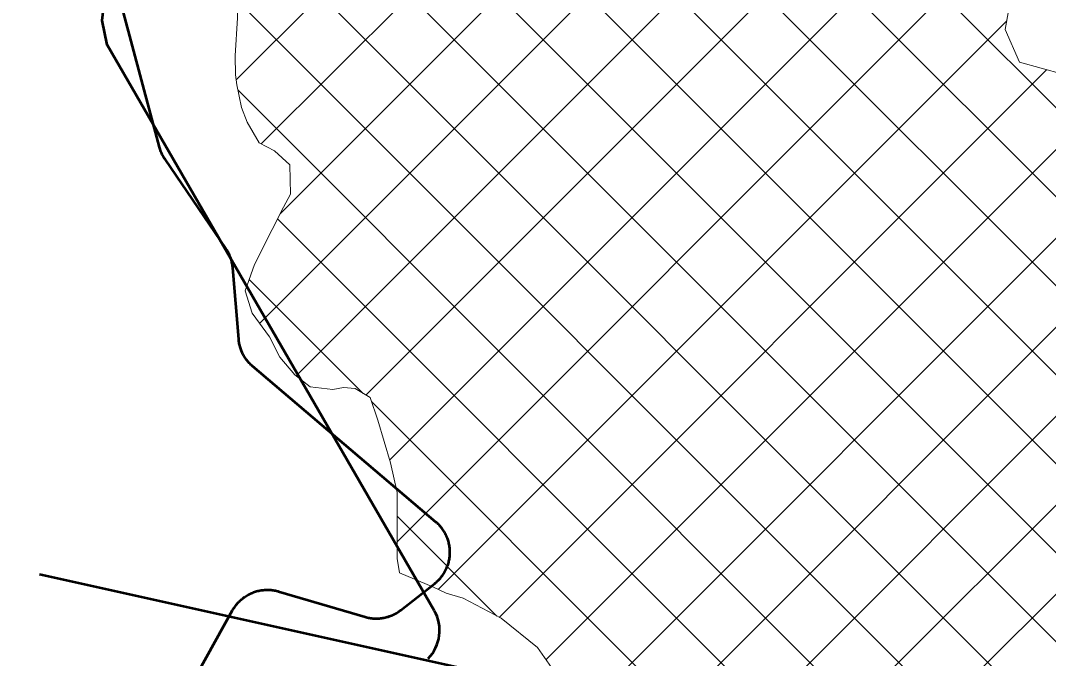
# Model space of a CAD drawing. Extents: x -1643653 to 4543381, y 1624270 to 13878484.
# Drawn here: x 741395 to 743990, y 8948649 to 8950259 of the extents above; entities that cross this region are included whole.
import ezdxf

# ---------------------------------------------------------------- set-up
doc = ezdxf.new("R2010")
doc.units = 0
doc.header["$LTSCALE"] = 200
for name, color, linetype, lineweight in [('1', 7, 'Continuous', 13), ('27', 7, 'Continuous', 53), ('28', 7, 'Continuous', 53), ('29', 7, 'Continuous', 13), ('31', 7, 'Continuous', 53), ('60', 7, 'Continuous', 53)]:
    doc.layers.add(name, color=color, linetype=linetype, lineweight=lineweight)

msp = doc.modelspace()

# ---------------------------------------------------------------- linework, layer by layer
at = {"layer": '1', "lineweight": 25}
msp.add_spline([(814781, 9009175.5), (814787.2, 9009173.4), (814796.9, 9009173.4), (814799.4, 9009172.4), (814805.1, 9009174.5), (814805.6, 9009176.5), (814811.7, 9009179.5), (814811.7, 9009179.5), (814801.5, 9009181), (814790.7, 9009181.5), (814784.1, 9009183.1), (814777.4, 9009185.1), (814778.4, 9009175.5)], degree=3, dxfattribs=at)
at = {"layer": '27'}
for points in [[(742478.8, 8948922.9), (742478.6, 8948925.7), (742478.3, 8948928.5), (742478, 8948931.3), (742477.5, 8948934.1), (742477, 8948936.9), (742476.4, 8948939.7), (742475.8, 8948942.4), (742475, 8948945.1), (742474.2, 8948947.8), (742473.3, 8948950.5), (742472.3, 8948953.2), (742471.3, 8948955.8), (742470.1, 8948958.4), (742468.9, 8948961), (742467.7, 8948963.5), (742466.3, 8948966), (742464.9, 8948968.4), (742463.5, 8948970.8), (742461.9, 8948973.2), (742460.3, 8948975.5), (742458.6, 8948977.8), (742456.9, 8948980), (742455.1, 8948982.2), (742453.2, 8948984.3), (742451.3, 8948986.4), (742449.3, 8948988.4), (742447.3, 8948990.4), (742445.2, 8948992.3), (742443.6, 8948993.6), (741980.5, 8949386.8), (741978.3, 8949388.6), (741976.3, 8949390.6), (741974.2, 8949392.5), (741972.3, 8949394.6), (741970.4, 8949396.7), (741968.5, 8949398.8), (741966.7, 8949401), (741965, 8949403.2), (741963.3, 8949405.5), (741961.8, 8949407.9), (741960.2, 8949410.2), (741958.8, 8949412.7), (741957.4, 8949415.1), (741956.1, 8949417.6), (741954.8, 8949420.2), (741953.6, 8949422.8), (741952.5, 8949425.4), (741951.5, 8949428), (741950.6, 8949430.7), (741949.7, 8949433.3), (741948.9, 8949436.1), (741948.2, 8949438.8), (741947.5, 8949441.5), (741946.9, 8949444.3), (741946.5, 8949447.1), (741946, 8949449.9), (741945.7, 8949452.7), (741945.5, 8949454.8), (741930.8, 8949634.9), (741930.5, 8949637.7), (741930.1, 8949640.5), (741929.7, 8949643.3), (741929.2, 8949646.1), (741928.6, 8949648.9), (741928, 8949651.6), (741927.2, 8949654.4), (741926.4, 8949657.1), (741925.5, 8949659.8), (741924.5, 8949662.4), (741923.5, 8949665), (741922.4, 8949667.6), (741921.2, 8949670.2), (741919.9, 8949672.7), (741918.6, 8949675.2), (741917.2, 8949677.7), (741915.7, 8949680.1), (741914.1, 8949682.5), (741913.7, 8949683.1), (741759.8, 8949909), (741758.2, 8949911.3), (741756.8, 8949913.7), (741755.3, 8949916.2), (741754, 8949918.7), (741752.7, 8949921.2), (741751.5, 8949923.7), (741750.3, 8949926.3), (741749.3, 8949928.9), (741748.3, 8949931.6), (741747.4, 8949934.3), (741746.5, 8949937), (741745.8, 8949939.4), (741609, 8950450.6)], [(742478.8, 8948922.9), (742478.6, 8948925.7), (742478.3, 8948928.5), (742478, 8948931.3), (742477.5, 8948934.1), (742477, 8948936.9), (742476.4, 8948939.7), (742475.8, 8948942.4), (742475, 8948945.1), (742474.2, 8948947.8), (742473.3, 8948950.5), (742472.3, 8948953.2), (742471.3, 8948955.8), (742470.1, 8948958.4), (742468.9, 8948961), (742467.7, 8948963.5), (742466.3, 8948966), (742464.9, 8948968.4), (742463.5, 8948970.8), (742461.9, 8948973.2), (742460.3, 8948975.5), (742458.6, 8948977.8), (742456.9, 8948980), (742455.1, 8948982.2), (742453.2, 8948984.3), (742451.3, 8948986.4), (742449.3, 8948988.4), (742447.3, 8948990.4), (742445.2, 8948992.3), (742443.6, 8948993.6), (741980.5, 8949386.8), (741978.3, 8949388.6), (741976.3, 8949390.6), (741974.2, 8949392.5), (741972.3, 8949394.6), (741970.4, 8949396.7), (741968.5, 8949398.8), (741966.7, 8949401), (741965, 8949403.2), (741963.3, 8949405.5), (741961.8, 8949407.9), (741960.2, 8949410.2), (741958.8, 8949412.7), (741957.4, 8949415.1), (741956.1, 8949417.6), (741954.8, 8949420.2), (741953.6, 8949422.8), (741952.5, 8949425.4), (741951.5, 8949428), (741950.6, 8949430.7), (741949.7, 8949433.3), (741948.9, 8949436.1), (741948.2, 8949438.8), (741947.5, 8949441.5), (741946.9, 8949444.3), (741946.5, 8949447.1), (741946, 8949449.9), (741945.7, 8949452.7), (741945.5, 8949454.8), (741930.8, 8949634.9), (741930.5, 8949637.7), (741930.1, 8949640.5), (741929.7, 8949643.3), (741929.2, 8949646.1), (741928.6, 8949648.9), (741928, 8949651.6), (741927.2, 8949654.4), (741926.4, 8949657.1), (741925.5, 8949659.8), (741924.5, 8949662.4), (741923.5, 8949665), (741922.4, 8949667.6), (741921.2, 8949670.2), (741919.9, 8949672.7), (741918.6, 8949675.2), (741917.2, 8949677.7), (741915.7, 8949680.1), (741914.1, 8949682.5), (741913.7, 8949683.1), (741759.8, 8949909), (741758.2, 8949911.3), (741756.8, 8949913.7), (741755.3, 8949916.2), (741754, 8949918.7), (741752.7, 8949921.2), (741751.5, 8949923.7), (741750.3, 8949926.3), (741749.3, 8949928.9), (741748.3, 8949931.6), (741747.4, 8949934.3), (741746.5, 8949937), (741745.8, 8949939.4), (741609, 8950450.6)], [(741965.1, 8948807.5), (741967.5, 8948809), (741969.9, 8948810.4), (741972.5, 8948811.7), (741975, 8948813), (741977.6, 8948814.1), (741980.2, 8948815.2), (741982.8, 8948816.3), (741985.5, 8948817.2), (741988.2, 8948818.1), (741990.9, 8948818.9), (741993.6, 8948819.6), (741996.3, 8948820.3), (741999.1, 8948820.8), (742001.9, 8948821.3), (742004.7, 8948821.7), (742007.5, 8948822.1), (742010.3, 8948822.3), (742013.2, 8948822.5), (742016, 8948822.6), (742018.8, 8948822.6), (742021.6, 8948822.5), (742024.5, 8948822.4), (742027.3, 8948822.2), (742030.1, 8948821.8), (742032.9, 8948821.5), (742035.7, 8948821), (742038.5, 8948820.5), (742041.2, 8948819.8), (742044, 8948819.1), (742046.1, 8948818.5), (742264.7, 8948754.2), (742267.4, 8948753.4), (742270.2, 8948752.7), (742272.9, 8948752.1), (742275.7, 8948751.6), (742278.5, 8948751.2), (742281.3, 8948750.8), (742284.1, 8948750.5), (742286.9, 8948750.3), (742289.8, 8948750.2), (742292.6, 8948750.1), (742295.4, 8948750.1), (742298.2, 8948750.3), (742301.1, 8948750.5), (742303.9, 8948750.7), (742306.7, 8948751.1), (742309.5, 8948751.5), (742312.3, 8948752), (742315, 8948752.6), (742317.8, 8948753.2), (742320.5, 8948754), (742323.2, 8948754.8), (742325.9, 8948755.7), (742328.6, 8948756.7), (742331.2, 8948757.7), (742333.8, 8948758.8), (742336.3, 8948760), (742338.9, 8948761.3), (742341.4, 8948762.6), (742343.8, 8948764), (742346.2, 8948765.5), (742348.6, 8948767.1), (742350.9, 8948768.7), (742353.2, 8948770.3), (742354.6, 8948771.3), (742440.6, 8948838.6), (742442.8, 8948840.4), (742444.9, 8948842.2), (742447, 8948844.1), (742449, 8948846.1), (742451, 8948848.1), (742453, 8948850.2), (742454.8, 8948852.3), (742456.6, 8948854.5), (742458.4, 8948856.7), (742460.1, 8948859), (742461.7, 8948861.3), (742463.2, 8948863.6), (742464.7, 8948866), (742466.2, 8948868.5), (742467.5, 8948871), (742468.8, 8948873.5), (742470, 8948876.1), (742471.1, 8948878.7), (742472.2, 8948881.3), (742473.2, 8948883.9), (742474.1, 8948886.6), (742474.9, 8948889.3), (742475.7, 8948892), (742476.3, 8948894.8), (742476.9, 8948897.5), (742477.5, 8948900.3), (742477.9, 8948903.1), (742478.3, 8948905.9), (742478.6, 8948908.7), (742478.8, 8948911.6), (742478.9, 8948914.4), (742478.9, 8948917.2), (742478.9, 8948920), (742478.8, 8948922.9)], [(741965.1, 8948807.5), (741967.5, 8948809), (741969.9, 8948810.4), (741972.5, 8948811.7), (741975, 8948813), (741977.6, 8948814.1), (741980.2, 8948815.2), (741982.8, 8948816.3), (741985.5, 8948817.2), (741988.2, 8948818.1), (741990.9, 8948818.9), (741993.6, 8948819.6), (741996.3, 8948820.3), (741999.1, 8948820.8), (742001.9, 8948821.3), (742004.7, 8948821.7), (742007.5, 8948822.1), (742010.3, 8948822.3), (742013.2, 8948822.5), (742016, 8948822.6), (742018.8, 8948822.6), (742021.6, 8948822.5), (742024.5, 8948822.4), (742027.3, 8948822.2), (742030.1, 8948821.8), (742032.9, 8948821.5), (742035.7, 8948821), (742038.5, 8948820.5), (742041.2, 8948819.8), (742044, 8948819.1), (742046.1, 8948818.5), (742264.7, 8948754.2), (742267.4, 8948753.4), (742270.2, 8948752.7), (742272.9, 8948752.1), (742275.7, 8948751.6), (742278.5, 8948751.2), (742281.3, 8948750.8), (742284.1, 8948750.5), (742286.9, 8948750.3), (742289.8, 8948750.2), (742292.6, 8948750.1), (742295.4, 8948750.1), (742298.2, 8948750.3), (742301.1, 8948750.5), (742303.9, 8948750.7), (742306.7, 8948751.1), (742309.5, 8948751.5), (742312.3, 8948752), (742315, 8948752.6), (742317.8, 8948753.2), (742320.5, 8948754), (742323.2, 8948754.8), (742325.9, 8948755.7), (742328.6, 8948756.7), (742331.2, 8948757.7), (742333.8, 8948758.8), (742336.3, 8948760), (742338.9, 8948761.3), (742341.4, 8948762.6), (742343.8, 8948764), (742346.2, 8948765.5), (742348.6, 8948767.1), (742350.9, 8948768.7), (742353.2, 8948770.3), (742354.6, 8948771.3), (742440.6, 8948838.6), (742442.8, 8948840.4), (742444.9, 8948842.2), (742447, 8948844.1), (742449, 8948846.1), (742451, 8948848.1), (742453, 8948850.2), (742454.8, 8948852.3), (742456.6, 8948854.5), (742458.4, 8948856.7), (742460.1, 8948859), (742461.7, 8948861.3), (742463.2, 8948863.6), (742464.7, 8948866), (742466.2, 8948868.5), (742467.5, 8948871), (742468.8, 8948873.5), (742470, 8948876.1), (742471.1, 8948878.7), (742472.2, 8948881.3), (742473.2, 8948883.9), (742474.1, 8948886.6), (742474.9, 8948889.3), (742475.7, 8948892), (742476.3, 8948894.8), (742476.9, 8948897.5), (742477.5, 8948900.3), (742477.9, 8948903.1), (742478.3, 8948905.9), (742478.6, 8948908.7), (742478.8, 8948911.6), (742478.9, 8948914.4), (742478.9, 8948917.2), (742478.9, 8948920), (742478.8, 8948922.9)], [(741414.1, 8947839.1), (741930.3, 8948771.1), (741931.8, 8948773.5), (741933.2, 8948775.9), (741934.8, 8948778.3), (741936.4, 8948780.6), (741938.1, 8948782.9), (741939.8, 8948785.1), (741941.6, 8948787.3), (741943.5, 8948789.4), (741945.4, 8948791.5), (741947.3, 8948793.5), (741949.4, 8948795.5), (741951.5, 8948797.4), (741953.6, 8948799.3), (741955.8, 8948801), (741958.1, 8948802.8), (741960.3, 8948804.4), (741962.7, 8948806), (741965.1, 8948807.5)], [(741414.1, 8947839.1), (741930.3, 8948771.1), (741931.8, 8948773.5), (741933.2, 8948775.9), (741934.8, 8948778.3), (741936.4, 8948780.6), (741938.1, 8948782.9), (741939.8, 8948785.1), (741941.6, 8948787.3), (741943.5, 8948789.4), (741945.4, 8948791.5), (741947.3, 8948793.5), (741949.4, 8948795.5), (741951.5, 8948797.4), (741953.6, 8948799.3), (741955.8, 8948801), (741958.1, 8948802.8), (741960.3, 8948804.4), (741962.7, 8948806), (741965.1, 8948807.5)]]:
    msp.add_lwpolyline(points, dxfattribs=at)
at = {"layer": '28'}
msp.add_lwpolyline([(742439.4, 8948770), (741613.8, 8950197.8), (741601, 8950259.6), (741707.8, 8951168.2)], dxfattribs=at)
msp.add_arc((742352.8, 8948719.9), 100, 315.1794, 30.0371, dxfattribs=at)
at = {"layer": '29'}
for p, q in [((741939.2, 8950109.4), (742990.3, 8951160.5)), ((745099.1, 8948724.1), (742664.5, 8951158.8)), ((744989.4, 8948609.3), (742484.2, 8951114.5)), ((744881.3, 8948492.9), (742302.9, 8951071.3)), ((744742.6, 8948407.2), (742105.2, 8951044.5)), ((742002.4, 8949948.1), (743083.5, 8951029.2)), ((744635.3, 8948290), (742043.8, 8950881.4)), ((742050.2, 8949771.4), (743141, 8950862.2)), ((741998.3, 8949495), (743237.3, 8950734)), ((744471, 8948229.7), (742026, 8950674.7)), ((742090.5, 8949362.6), (743364.7, 8950636.9)), ((744297.7, 8948178.5), (741981.1, 8950495.2)), ((742266.6, 8949314.2), (743449.8, 8950497.4)), ((742345.2, 8948943.8), (743801.6, 8950400.3)), ((742326.4, 8949149.5), (743548.2, 8950371.4)), ((745040.3, 8949007.4), (743671.4, 8950376.4)), ((744109.3, 8948142.4), (741941, 8950310.7)), ((742520.1, 8948220.8), (744575.1, 8950275.8)), ((742449.5, 8948823.7), (743884.6, 8950258.8)), ((742146.8, 8947622.9), (744740.8, 8950216.9)), ((742721.1, 8948646.2), (744253.9, 8950179.1)), ((742120.9, 8947372.6), (744883, 8950134.6)), ((742603.5, 8948753.1), (743985.6, 8950135.3)), ((743922.3, 8948104.9), (741943.9, 8950083.3)), ((740628.8, 8945655.9), (745040.3, 8950067.4)), ((740753.5, 8945556.1), (745190.7, 8949993.3)), ((743738.2, 8948064.5), (742043.8, 8949758.8)), ((742260, 8949318.2), (741972.2, 8949606)), ((743477.3, 8948100.9), (742280.6, 8949297.6)), ((742597.3, 8948756.4), (742345.2, 8949008.5))]:
    msp.add_line(p, q, dxfattribs=at)
at = {"layer": '29', "lineweight": 53}
msp.add_line((741613.8, 8950197.8), (742439.4, 8948770), dxfattribs=at)
at = {"layer": '29'}
for points in [[(742034.2, 8951034.8), (742045.3, 8950858.3), (742050.6, 8950816.4), (742038.3, 8950736.3), (742017.2, 8950630.7), (741996, 8950556.9), (741984.8, 8950511.1), (741964.9, 8950425.9), (741939.9, 8950335.5), (741941.4, 8950303.8), (741942.8, 8950265.7), (741936.9, 8950170.3), (741937.2, 8950122), (741941.1, 8950096.7), (741952.9, 8950039.5), (741967, 8950002.8), (741997.6, 8949950.7), (742035.9, 8949930.3), (742074.7, 8949895.1), (742076.6, 8949820.9), (742058.9, 8949788.6)], [(744430.7, 8950278.3), (744336.8, 8950251.1), (744279.9, 8950196.2), (744188.7, 8950136), (744080.8, 8950108.8), (743916.9, 8950154.4), (743880.8, 8950236.9), (743900.5, 8950349.3)], [(744430.7, 8950278.3), (744336.8, 8950251.1), (744279.9, 8950196.2), (744188.7, 8950136), (744080.8, 8950108.8), (743916.9, 8950154.4), (743880.8, 8950236.9), (743900.5, 8950349.3)], [(741942.8, 8950265.7), (741936.9, 8950170.3), (741937.2, 8950122.1), (741941.1, 8950096.7), (741952.9, 8950039.5), (741967, 8950002.8), (741997.6, 8949950.7), (742035.9, 8949930.3), (742074.7, 8949895.1), (742076.6, 8949820.9), (742058.9, 8949788.6), (742030.2, 8949731.9), (741985.7, 8949643.9), (741961.9, 8949576.8), (741979.5, 8949520.8), (742023, 8949461), (742049.5, 8949409.8), (742086.9, 8949365.4), (742126, 8949335.2), (742183.3, 8949328.3), (742209.8, 8949333.5), (742239.9, 8949330.4), (742277.1, 8949307.8), (742296.4, 8949251), (742328.4, 8949142.7), (742345.2, 8949068.4), (742345.2, 8948945.7), (742345.2, 8948901.5), (742351.6, 8948865.4), (742437.7, 8948829.2), (742469.3, 8948814.5), (742512, 8948801.8), (742607.8, 8948750.8), (742699.6, 8948677), (742758.5, 8948592.6)], [(742758.5, 8948592.6), (742699.6, 8948677), (742607.8, 8948750.8), (742512, 8948801.8), (742469.3, 8948814.5), (742437.7, 8948829.2), (742351.6, 8948865.4), (742345.2, 8948901.5), (742345.2, 8948945.7), (742345.2, 8949068.4), (742328.4, 8949142.7), (742296.4, 8949251), (742277.1, 8949307.8), (742239.9, 8949330.3), (742209.8, 8949333.5), (742183.3, 8949328.3), (742126, 8949335.2), (742086.9, 8949365.4), (742049.5, 8949409.8), (742023, 8949461), (741979.5, 8949520.8), (741961.9, 8949576.8), (741985.7, 8949643.9), (742030.2, 8949731.9), (742058.9, 8949788.6)]]:
    msp.add_lwpolyline(points, dxfattribs=at)
at = {"layer": '29', "lineweight": 53}
msp.add_arc((742352.8, 8948719.9), 100, 315.1794, 30.0371, dxfattribs=at)
at = {"layer": '31'}
msp.add_line((743395.3, 8948428.1), (741442.8, 8948861.3), dxfattribs=at)
at = {"layer": '60'}
for points in [[(742478.8, 8948922.9), (742478.6, 8948925.7), (742478.3, 8948928.5), (742478, 8948931.3), (742477.5, 8948934.1), (742477, 8948936.9), (742476.4, 8948939.7), (742475.8, 8948942.4), (742475, 8948945.1), (742474.2, 8948947.8), (742473.3, 8948950.5), (742472.3, 8948953.2), (742471.3, 8948955.8), (742470.1, 8948958.4), (742468.9, 8948961), (742467.7, 8948963.5), (742466.3, 8948966), (742464.9, 8948968.4), (742463.5, 8948970.8), (742461.9, 8948973.2), (742460.3, 8948975.5), (742458.6, 8948977.8), (742456.9, 8948980), (742455.1, 8948982.2), (742453.2, 8948984.3), (742451.3, 8948986.4), (742449.3, 8948988.4), (742447.3, 8948990.4), (742445.2, 8948992.3), (742443.6, 8948993.6), (741980.5, 8949386.8), (741978.3, 8949388.6), (741976.3, 8949390.6), (741974.2, 8949392.5), (741972.3, 8949394.6), (741970.4, 8949396.7), (741968.5, 8949398.8), (741966.7, 8949401), (741965, 8949403.2), (741963.3, 8949405.5), (741961.8, 8949407.9), (741960.2, 8949410.2), (741958.8, 8949412.7), (741957.4, 8949415.1), (741956.1, 8949417.6), (741954.8, 8949420.2), (741953.6, 8949422.8), (741952.5, 8949425.4), (741951.5, 8949428), (741950.6, 8949430.7), (741949.7, 8949433.3), (741948.9, 8949436.1), (741948.2, 8949438.8), (741947.5, 8949441.5), (741946.9, 8949444.3), (741946.5, 8949447.1), (741946, 8949449.9), (741945.7, 8949452.7), (741945.5, 8949454.8), (741930.8, 8949634.9), (741930.5, 8949637.7), (741930.1, 8949640.5), (741929.7, 8949643.3), (741929.2, 8949646.1), (741928.6, 8949648.9), (741928, 8949651.6), (741927.2, 8949654.4), (741926.4, 8949657.1), (741925.5, 8949659.8), (741924.5, 8949662.4), (741923.5, 8949665), (741922.4, 8949667.6), (741921.2, 8949670.2), (741919.9, 8949672.7), (741918.6, 8949675.2), (741917.2, 8949677.7), (741915.7, 8949680.1), (741914.1, 8949682.5), (741913.7, 8949683.1), (741759.8, 8949909), (741758.2, 8949911.3), (741756.8, 8949913.7), (741755.3, 8949916.2), (741754, 8949918.7), (741752.7, 8949921.2), (741751.5, 8949923.7), (741750.3, 8949926.3), (741749.3, 8949928.9), (741748.3, 8949931.6), (741747.4, 8949934.3), (741746.5, 8949937), (741745.8, 8949939.4), (741609, 8950450.6)], [(741965.1, 8948807.5), (741967.5, 8948809), (741969.9, 8948810.4), (741972.5, 8948811.7), (741975, 8948813), (741977.6, 8948814.1), (741980.2, 8948815.2), (741982.8, 8948816.3), (741985.5, 8948817.2), (741988.2, 8948818.1), (741990.9, 8948818.9), (741993.6, 8948819.6), (741996.3, 8948820.3), (741999.1, 8948820.8), (742001.9, 8948821.3), (742004.7, 8948821.7), (742007.5, 8948822.1), (742010.3, 8948822.3), (742013.2, 8948822.5), (742016, 8948822.6), (742018.8, 8948822.6), (742021.6, 8948822.5), (742024.5, 8948822.4), (742027.3, 8948822.2), (742030.1, 8948821.8), (742032.9, 8948821.5), (742035.7, 8948821), (742038.5, 8948820.5), (742041.2, 8948819.8), (742044, 8948819.1), (742046.1, 8948818.5), (742264.7, 8948754.2), (742267.4, 8948753.4), (742270.2, 8948752.7), (742272.9, 8948752.1), (742275.7, 8948751.6), (742278.5, 8948751.2), (742281.3, 8948750.8), (742284.1, 8948750.5), (742286.9, 8948750.3), (742289.8, 8948750.2), (742292.6, 8948750.1), (742295.4, 8948750.1), (742298.2, 8948750.3), (742301.1, 8948750.5), (742303.9, 8948750.7), (742306.7, 8948751.1), (742309.5, 8948751.5), (742312.3, 8948752), (742315, 8948752.6), (742317.8, 8948753.2), (742320.5, 8948754), (742323.2, 8948754.8), (742325.9, 8948755.7), (742328.6, 8948756.7), (742331.2, 8948757.7), (742333.8, 8948758.8), (742336.3, 8948760), (742338.9, 8948761.3), (742341.4, 8948762.6), (742343.8, 8948764), (742346.2, 8948765.5), (742348.6, 8948767.1), (742350.9, 8948768.7), (742353.2, 8948770.3), (742354.6, 8948771.3), (742440.6, 8948838.6), (742442.8, 8948840.4), (742444.9, 8948842.2), (742447, 8948844.1), (742449, 8948846.1), (742451, 8948848.1), (742453, 8948850.2), (742454.8, 8948852.3), (742456.6, 8948854.5), (742458.4, 8948856.7), (742460.1, 8948859), (742461.7, 8948861.3), (742463.2, 8948863.6), (742464.7, 8948866), (742466.2, 8948868.5), (742467.5, 8948871), (742468.8, 8948873.5), (742470, 8948876.1), (742471.1, 8948878.7), (742472.2, 8948881.3), (742473.2, 8948883.9), (742474.1, 8948886.6), (742474.9, 8948889.3), (742475.7, 8948892), (742476.3, 8948894.8), (742476.9, 8948897.5), (742477.5, 8948900.3), (742477.9, 8948903.1), (742478.3, 8948905.9), (742478.6, 8948908.7), (742478.8, 8948911.6), (742478.9, 8948914.4), (742478.9, 8948917.2), (742478.9, 8948920), (742478.8, 8948922.9)], [(741414.1, 8947839.1), (741930.3, 8948771.1), (741931.8, 8948773.5), (741933.2, 8948775.9), (741934.8, 8948778.3), (741936.4, 8948780.6), (741938.1, 8948782.9), (741939.8, 8948785.1), (741941.6, 8948787.3), (741943.5, 8948789.4), (741945.4, 8948791.5), (741947.3, 8948793.5), (741949.4, 8948795.5), (741951.5, 8948797.4), (741953.6, 8948799.3), (741955.8, 8948801), (741958.1, 8948802.8), (741960.3, 8948804.4), (741962.7, 8948806), (741965.1, 8948807.5)]]:
    msp.add_lwpolyline(points, dxfattribs=at)

doc.saveas('drawing.dxf')
